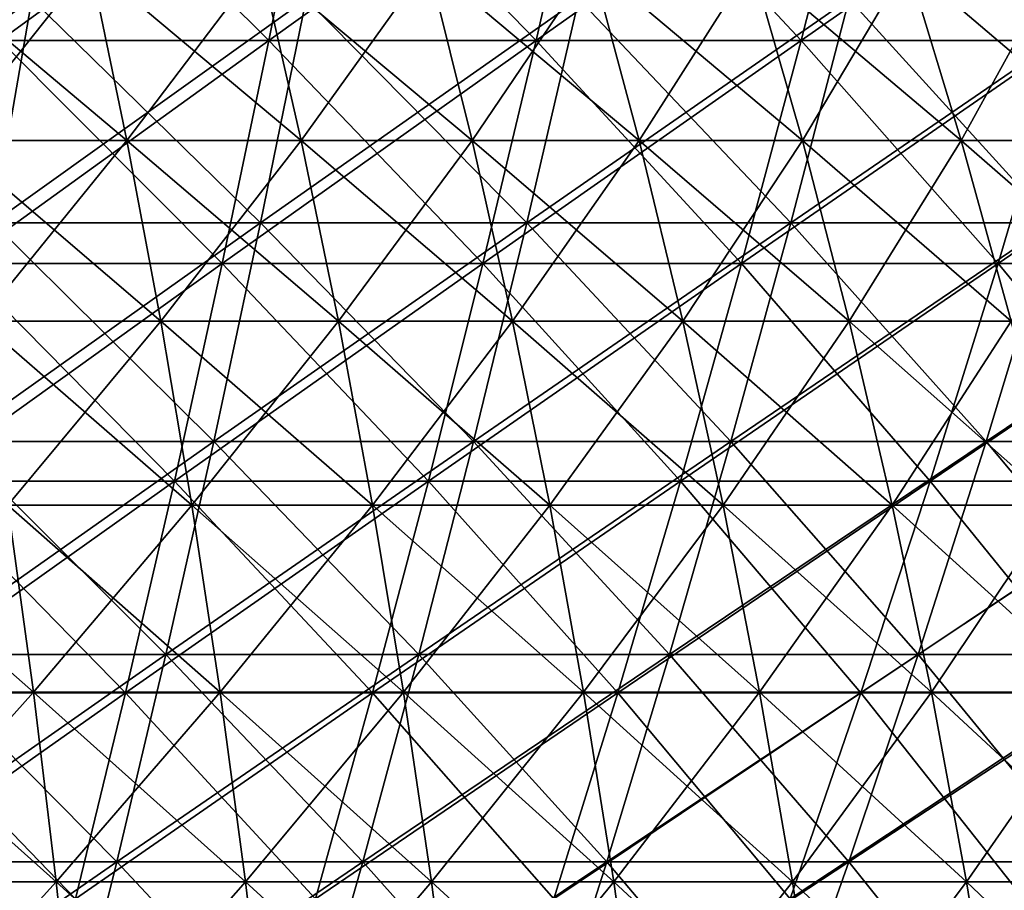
# Model space of a CAD drawing. Header units: millimetres. Extents: x -250 to 250, y 3898 to 4150.
# Tile 430 of 558: x 33 to 53, y 3962 to 3980. Entities that reach past the tile are written whole.
import ezdxf

# ---------------------------------------------------------------- set-up
doc = ezdxf.new("R2010")
doc.units = ezdxf.units.MM
doc.header["$LTSCALE"] = 5.599365
for name, color, linetype in [('10', 7, 'CONTINUOUS'), ('12', 7, 'CONTINUOUS'), ('2', 7, 'CONTINUOUS'), ('3', 7, 'CONTINUOUS'), ('4', 7, 'CONTINUOUS'), ('5', 7, 'CONTINUOUS')]:
    doc.layers.add(name, color=color, linetype=linetype)

msp = doc.modelspace()

# ---------------------------------------------------------------- linework, layer by layer
at = {"layer": '10', "color": 7, "linetype": 'Continuous', "true_color": 0xe0f2ff}
for points in [[(32.007, 3977.064, 86.064), (35.583, 3977.064, 84.648), (31.343, 3980.636, 84.279), (32.007, 3977.064, 86.064)], [(31.343, 3980.636, 84.279), (35.583, 3977.064, 84.648), (34.845, 3980.636, 82.892), (31.343, 3980.636, 84.279)], [(35.583, 3977.064, 84.648), (39.096, 3977.064, 83.084), (34.845, 3980.636, 82.892), (35.583, 3977.064, 84.648)], [(34.845, 3980.636, 82.892), (39.096, 3977.064, 83.084), (38.285, 3980.636, 81.361), (34.845, 3980.636, 82.892)], [(39.096, 3977.064, 83.084), (42.541, 3977.064, 81.374), (38.285, 3980.636, 81.361), (39.096, 3977.064, 83.084)], [(38.285, 3980.636, 81.361), (42.541, 3977.064, 81.374), (41.659, 3980.636, 79.686), (38.285, 3980.636, 81.361)], [(42.541, 3977.064, 81.374), (45.912, 3977.064, 79.521), (41.659, 3980.636, 79.686), (42.541, 3977.064, 81.374)], [(41.659, 3980.636, 79.686), (45.912, 3977.064, 79.521), (44.959, 3980.636, 77.872), (41.659, 3980.636, 79.686)], [(45.912, 3977.064, 79.521), (49.201, 3977.064, 77.529), (44.959, 3980.636, 77.872), (45.912, 3977.064, 79.521)], [(44.959, 3980.636, 77.872), (49.201, 3977.064, 77.529), (48.181, 3980.636, 75.921), (44.959, 3980.636, 77.872)], [(49.201, 3977.064, 77.529), (52.405, 3977.064, 75.401), (48.181, 3980.636, 75.921), (49.201, 3977.064, 77.529)], [(48.181, 3980.636, 75.921), (52.405, 3977.064, 75.401), (51.318, 3980.636, 73.836), (48.181, 3980.636, 75.921)], [(52.405, 3977.064, 75.401), (55.516, 3977.064, 73.14), (51.318, 3980.636, 73.836), (52.405, 3977.064, 75.401)], [(51.318, 3980.636, 73.836), (55.516, 3977.064, 73.14), (54.365, 3980.636, 71.623), (51.318, 3980.636, 73.836)], [(32.622, 3973.419, 87.717), (36.266, 3973.419, 86.274), (32.007, 3977.064, 86.064), (32.622, 3973.419, 87.717)], [(32.007, 3977.064, 86.064), (36.266, 3973.419, 86.274), (35.583, 3977.064, 84.648), (32.007, 3977.064, 86.064)], [(36.266, 3973.419, 86.274), (39.847, 3973.419, 84.679), (35.583, 3977.064, 84.648), (36.266, 3973.419, 86.274)], [(35.583, 3977.064, 84.648), (39.847, 3973.419, 84.679), (39.096, 3977.064, 83.084), (35.583, 3977.064, 84.648)], [(39.847, 3973.419, 84.679), (43.358, 3973.419, 82.936), (39.096, 3977.064, 83.084), (39.847, 3973.419, 84.679)], [(39.096, 3977.064, 83.084), (43.358, 3973.419, 82.936), (42.541, 3977.064, 81.374), (39.096, 3977.064, 83.084)], [(43.358, 3973.419, 82.936), (46.793, 3973.419, 81.048), (42.541, 3977.064, 81.374), (43.358, 3973.419, 82.936)], [(42.541, 3977.064, 81.374), (46.793, 3973.419, 81.048), (45.912, 3977.064, 79.521), (42.541, 3977.064, 81.374)], [(46.793, 3973.419, 81.048), (50.146, 3973.419, 79.017), (45.912, 3977.064, 79.521), (46.793, 3973.419, 81.048)], [(45.912, 3977.064, 79.521), (50.146, 3973.419, 79.017), (49.201, 3977.064, 77.529), (45.912, 3977.064, 79.521)], [(50.146, 3973.419, 79.017), (53.411, 3973.419, 76.848), (49.201, 3977.064, 77.529), (50.146, 3973.419, 79.017)], [(49.201, 3977.064, 77.529), (53.411, 3973.419, 76.848), (52.405, 3977.064, 75.401), (49.201, 3977.064, 77.529)], [(53.411, 3973.419, 76.848), (56.582, 3973.419, 74.544), (52.405, 3977.064, 75.401), (53.411, 3973.419, 76.848)], [(52.405, 3977.064, 75.401), (56.582, 3973.419, 74.544), (55.516, 3977.064, 73.14), (52.405, 3977.064, 75.401)], [(33.186, 3969.708, 89.233), (36.893, 3969.708, 87.765), (32.622, 3973.419, 87.717), (33.186, 3969.708, 89.233)], [(32.622, 3973.419, 87.717), (36.893, 3969.708, 87.765), (36.266, 3973.419, 86.274), (32.622, 3973.419, 87.717)], [(36.893, 3969.708, 87.765), (40.536, 3969.708, 86.144), (36.266, 3973.419, 86.274), (36.893, 3969.708, 87.765)], [(36.266, 3973.419, 86.274), (40.536, 3969.708, 86.144), (39.847, 3973.419, 84.679), (36.266, 3973.419, 86.274)], [(40.536, 3969.708, 86.144), (44.108, 3969.708, 84.37), (39.847, 3973.419, 84.679), (40.536, 3969.708, 86.144)], [(39.847, 3973.419, 84.679), (44.108, 3969.708, 84.37), (43.358, 3973.419, 82.936), (39.847, 3973.419, 84.679)], [(44.108, 3969.708, 84.37), (47.602, 3969.708, 82.449), (43.358, 3973.419, 82.936), (44.108, 3969.708, 84.37)], [(43.358, 3973.419, 82.936), (47.602, 3969.708, 82.449), (46.793, 3973.419, 81.048), (43.358, 3973.419, 82.936)], [(47.602, 3969.708, 82.449), (51.013, 3969.708, 80.384), (46.793, 3973.419, 81.048), (47.602, 3969.708, 82.449)], [(46.793, 3973.419, 81.048), (51.013, 3969.708, 80.384), (50.146, 3973.419, 79.017), (46.793, 3973.419, 81.048)], [(51.013, 3969.708, 80.384), (54.334, 3969.708, 78.177), (50.146, 3973.419, 79.017), (51.013, 3969.708, 80.384)], [(50.146, 3973.419, 79.017), (54.334, 3969.708, 78.177), (53.411, 3973.419, 76.848), (50.146, 3973.419, 79.017)], [(29.874, 3965.936, 91.944), (33.698, 3965.936, 90.612), (29.42, 3969.708, 90.545), (29.874, 3965.936, 91.944)], [(29.42, 3969.708, 90.545), (33.698, 3965.936, 90.612), (33.186, 3969.708, 89.233), (29.42, 3969.708, 90.545)], [(33.698, 3965.936, 90.612), (37.463, 3965.936, 89.122), (33.186, 3969.708, 89.233), (33.698, 3965.936, 90.612)], [(33.186, 3969.708, 89.233), (37.463, 3965.936, 89.122), (36.893, 3969.708, 87.765), (33.186, 3969.708, 89.233)], [(37.463, 3965.936, 89.122), (41.162, 3965.936, 87.475), (36.893, 3969.708, 87.765), (37.463, 3965.936, 89.122)], [(36.893, 3969.708, 87.765), (41.162, 3965.936, 87.475), (40.536, 3969.708, 86.144), (36.893, 3969.708, 87.765)], [(41.162, 3965.936, 87.475), (44.789, 3965.936, 85.674), (40.536, 3969.708, 86.144), (41.162, 3965.936, 87.475)], [(40.536, 3969.708, 86.144), (44.789, 3965.936, 85.674), (44.108, 3969.708, 84.37), (40.536, 3969.708, 86.144)], [(44.789, 3965.936, 85.674), (48.338, 3965.936, 83.724), (44.108, 3969.708, 84.37), (44.789, 3965.936, 85.674)], [(44.108, 3969.708, 84.37), (48.338, 3965.936, 83.724), (47.602, 3969.708, 82.449), (44.108, 3969.708, 84.37)], [(48.338, 3965.936, 83.724), (51.801, 3965.936, 81.626), (47.602, 3969.708, 82.449), (48.338, 3965.936, 83.724)], [(47.602, 3969.708, 82.449), (51.801, 3965.936, 81.626), (51.013, 3969.708, 80.384), (47.602, 3969.708, 82.449)], [(51.801, 3965.936, 81.626), (55.174, 3965.936, 79.385), (51.013, 3969.708, 80.384), (51.801, 3965.936, 81.626)], [(51.013, 3969.708, 80.384), (55.174, 3965.936, 79.385), (54.334, 3969.708, 78.177), (51.013, 3969.708, 80.384)], [(30.283, 3962.109, 93.201), (34.159, 3962.109, 91.851), (29.874, 3965.936, 91.944), (30.283, 3962.109, 93.201)], [(29.874, 3965.936, 91.944), (34.159, 3962.109, 91.851), (33.698, 3965.936, 90.612), (29.874, 3965.936, 91.944)], [(34.159, 3962.109, 91.851), (37.976, 3962.109, 90.34), (33.698, 3965.936, 90.612), (34.159, 3962.109, 91.851)], [(33.698, 3965.936, 90.612), (37.976, 3962.109, 90.34), (37.463, 3965.936, 89.122), (33.698, 3965.936, 90.612)], [(37.976, 3962.109, 90.34), (41.725, 3962.109, 88.671), (37.463, 3965.936, 89.122), (37.976, 3962.109, 90.34)], [(37.463, 3965.936, 89.122), (41.725, 3962.109, 88.671), (41.162, 3965.936, 87.475), (37.463, 3965.936, 89.122)], [(41.725, 3962.109, 88.671), (45.402, 3962.109, 86.846), (41.162, 3965.936, 87.475), (41.725, 3962.109, 88.671)], [(41.162, 3965.936, 87.475), (45.402, 3962.109, 86.846), (44.789, 3965.936, 85.674), (41.162, 3965.936, 87.475)], [(45.402, 3962.109, 86.846), (48.999, 3962.109, 84.868), (44.789, 3965.936, 85.674), (45.402, 3962.109, 86.846)], [(44.789, 3965.936, 85.674), (48.999, 3962.109, 84.868), (48.338, 3965.936, 83.724), (44.789, 3965.936, 85.674)], [(48.999, 3962.109, 84.868), (52.51, 3962.109, 82.742), (48.338, 3965.936, 83.724), (48.999, 3962.109, 84.868)], [(48.338, 3965.936, 83.724), (52.51, 3962.109, 82.742), (51.801, 3965.936, 81.626), (48.338, 3965.936, 83.724)], [(52.51, 3962.109, 82.742), (55.929, 3962.109, 80.471), (51.801, 3965.936, 81.626), (52.51, 3962.109, 82.742)], [(51.801, 3965.936, 81.626), (55.929, 3962.109, 80.471), (55.174, 3965.936, 79.385), (51.801, 3965.936, 81.626)], [(30.645, 3958.234, 94.314), (34.567, 3958.234, 92.948), (30.283, 3962.109, 93.201), (30.645, 3958.234, 94.314)], [(30.283, 3962.109, 93.201), (34.567, 3958.234, 92.948), (34.159, 3962.109, 91.851), (30.283, 3962.109, 93.201)], [(34.567, 3958.234, 92.948), (38.429, 3958.234, 91.419), (34.159, 3962.109, 91.851), (34.567, 3958.234, 92.948)], [(34.159, 3962.109, 91.851), (38.429, 3958.234, 91.419), (37.976, 3962.109, 90.34), (34.159, 3962.109, 91.851)], [(38.429, 3958.234, 91.419), (42.224, 3958.234, 89.73), (37.976, 3962.109, 90.34), (38.429, 3958.234, 91.419)], [(37.976, 3962.109, 90.34), (42.224, 3958.234, 89.73), (41.725, 3962.109, 88.671), (37.976, 3962.109, 90.34)], [(42.224, 3958.234, 89.73), (45.944, 3958.234, 87.883), (41.725, 3962.109, 88.671), (42.224, 3958.234, 89.73)], [(41.725, 3962.109, 88.671), (45.944, 3958.234, 87.883), (45.402, 3962.109, 86.846), (41.725, 3962.109, 88.671)], [(45.944, 3958.234, 87.883), (49.584, 3958.234, 85.882), (45.402, 3962.109, 86.846), (45.944, 3958.234, 87.883)], [(45.402, 3962.109, 86.846), (49.584, 3958.234, 85.882), (48.999, 3962.109, 84.868), (45.402, 3962.109, 86.846)], [(49.584, 3958.234, 85.882), (53.137, 3958.234, 83.73), (48.999, 3962.109, 84.868), (49.584, 3958.234, 85.882)], [(48.999, 3962.109, 84.868), (53.137, 3958.234, 83.73), (52.51, 3962.109, 82.742), (48.999, 3962.109, 84.868)], [(53.137, 3958.234, 83.73), (56.596, 3958.234, 81.432), (52.51, 3962.109, 82.742), (53.137, 3958.234, 83.73)], [(52.51, 3962.109, 82.742), (56.596, 3958.234, 81.432), (55.929, 3962.109, 80.471), (52.51, 3962.109, 82.742)]]:
    msp.add_3dface(points, dxfattribs=at)
at = {"layer": '12', "color": 7, "linetype": 'Continuous', "true_color": 0xe0f2ff}
for points in [[(34.845, 3980.636, -82.892), (32.007, 3977.064, -86.064), (31.343, 3980.636, -84.279), (34.845, 3980.636, -82.892)], [(35.583, 3977.064, -84.648), (32.007, 3977.064, -86.064), (34.845, 3980.636, -82.892), (35.583, 3977.064, -84.648)], [(38.285, 3980.636, -81.361), (35.583, 3977.064, -84.648), (34.845, 3980.636, -82.892), (38.285, 3980.636, -81.361)], [(39.096, 3977.064, -83.084), (35.583, 3977.064, -84.648), (38.285, 3980.636, -81.361), (39.096, 3977.064, -83.084)], [(41.659, 3980.636, -79.686), (39.096, 3977.064, -83.084), (38.285, 3980.636, -81.361), (41.659, 3980.636, -79.686)], [(42.541, 3977.064, -81.374), (39.096, 3977.064, -83.084), (41.659, 3980.636, -79.686), (42.541, 3977.064, -81.374)], [(44.959, 3980.636, -77.872), (42.541, 3977.064, -81.374), (41.659, 3980.636, -79.686), (44.959, 3980.636, -77.872)], [(45.912, 3977.064, -79.521), (42.541, 3977.064, -81.374), (44.959, 3980.636, -77.872), (45.912, 3977.064, -79.521)], [(48.181, 3980.636, -75.921), (45.912, 3977.064, -79.521), (44.959, 3980.636, -77.872), (48.181, 3980.636, -75.921)], [(49.201, 3977.064, -77.529), (45.912, 3977.064, -79.521), (48.181, 3980.636, -75.921), (49.201, 3977.064, -77.529)], [(51.318, 3980.636, -73.836), (49.201, 3977.064, -77.529), (48.181, 3980.636, -75.921), (51.318, 3980.636, -73.836)], [(52.405, 3977.064, -75.401), (49.201, 3977.064, -77.529), (51.318, 3980.636, -73.836), (52.405, 3977.064, -75.401)], [(54.365, 3980.636, -71.623), (52.405, 3977.064, -75.401), (51.318, 3980.636, -73.836), (54.365, 3980.636, -71.623)], [(55.516, 3977.064, -73.14), (52.405, 3977.064, -75.401), (54.365, 3980.636, -71.623), (55.516, 3977.064, -73.14)], [(35.583, 3977.064, -84.648), (32.622, 3973.419, -87.717), (32.007, 3977.064, -86.064), (35.583, 3977.064, -84.648)], [(36.266, 3973.419, -86.274), (32.622, 3973.419, -87.717), (35.583, 3977.064, -84.648), (36.266, 3973.419, -86.274)], [(39.096, 3977.064, -83.084), (36.266, 3973.419, -86.274), (35.583, 3977.064, -84.648), (39.096, 3977.064, -83.084)], [(39.847, 3973.419, -84.679), (36.266, 3973.419, -86.274), (39.096, 3977.064, -83.084), (39.847, 3973.419, -84.679)], [(42.541, 3977.064, -81.374), (39.847, 3973.419, -84.679), (39.096, 3977.064, -83.084), (42.541, 3977.064, -81.374)], [(43.358, 3973.419, -82.936), (39.847, 3973.419, -84.679), (42.541, 3977.064, -81.374), (43.358, 3973.419, -82.936)], [(45.912, 3977.064, -79.521), (43.358, 3973.419, -82.936), (42.541, 3977.064, -81.374), (45.912, 3977.064, -79.521)], [(46.793, 3973.419, -81.048), (43.358, 3973.419, -82.936), (45.912, 3977.064, -79.521), (46.793, 3973.419, -81.048)], [(49.201, 3977.064, -77.529), (46.793, 3973.419, -81.048), (45.912, 3977.064, -79.521), (49.201, 3977.064, -77.529)], [(50.146, 3973.419, -79.017), (46.793, 3973.419, -81.048), (49.201, 3977.064, -77.529), (50.146, 3973.419, -79.017)], [(52.405, 3977.064, -75.401), (50.146, 3973.419, -79.017), (49.201, 3977.064, -77.529), (52.405, 3977.064, -75.401)], [(53.411, 3973.419, -76.848), (50.146, 3973.419, -79.017), (52.405, 3977.064, -75.401), (53.411, 3973.419, -76.848)], [(55.516, 3977.064, -73.14), (53.411, 3973.419, -76.848), (52.405, 3977.064, -75.401), (55.516, 3977.064, -73.14)], [(36.266, 3973.419, -86.274), (33.186, 3969.708, -89.233), (32.622, 3973.419, -87.717), (36.266, 3973.419, -86.274)], [(36.893, 3969.708, -87.765), (33.186, 3969.708, -89.233), (36.266, 3973.419, -86.274), (36.893, 3969.708, -87.765)], [(39.847, 3973.419, -84.679), (36.893, 3969.708, -87.765), (36.266, 3973.419, -86.274), (39.847, 3973.419, -84.679)], [(40.536, 3969.708, -86.144), (36.893, 3969.708, -87.765), (39.847, 3973.419, -84.679), (40.536, 3969.708, -86.144)], [(43.358, 3973.419, -82.936), (40.536, 3969.708, -86.144), (39.847, 3973.419, -84.679), (43.358, 3973.419, -82.936)], [(44.108, 3969.708, -84.37), (40.536, 3969.708, -86.144), (43.358, 3973.419, -82.936), (44.108, 3969.708, -84.37)], [(46.793, 3973.419, -81.048), (44.108, 3969.708, -84.37), (43.358, 3973.419, -82.936), (46.793, 3973.419, -81.048)], [(47.602, 3969.708, -82.449), (44.108, 3969.708, -84.37), (46.793, 3973.419, -81.048), (47.602, 3969.708, -82.449)], [(50.146, 3973.419, -79.017), (47.602, 3969.708, -82.449), (46.793, 3973.419, -81.048), (50.146, 3973.419, -79.017)], [(51.013, 3969.708, -80.384), (47.602, 3969.708, -82.449), (50.146, 3973.419, -79.017), (51.013, 3969.708, -80.384)], [(53.411, 3973.419, -76.848), (51.013, 3969.708, -80.384), (50.146, 3973.419, -79.017), (53.411, 3973.419, -76.848)], [(54.334, 3969.708, -78.177), (51.013, 3969.708, -80.384), (53.411, 3973.419, -76.848), (54.334, 3969.708, -78.177)], [(33.698, 3965.936, -90.612), (29.874, 3965.936, -91.944), (33.186, 3969.708, -89.233), (33.698, 3965.936, -90.612)], [(36.893, 3969.708, -87.765), (33.698, 3965.936, -90.612), (33.186, 3969.708, -89.233), (36.893, 3969.708, -87.765)], [(37.463, 3965.936, -89.122), (33.698, 3965.936, -90.612), (36.893, 3969.708, -87.765), (37.463, 3965.936, -89.122)], [(40.536, 3969.708, -86.144), (37.463, 3965.936, -89.122), (36.893, 3969.708, -87.765), (40.536, 3969.708, -86.144)], [(41.162, 3965.936, -87.475), (37.463, 3965.936, -89.122), (40.536, 3969.708, -86.144), (41.162, 3965.936, -87.475)], [(44.108, 3969.708, -84.37), (41.162, 3965.936, -87.475), (40.536, 3969.708, -86.144), (44.108, 3969.708, -84.37)], [(44.789, 3965.936, -85.674), (41.162, 3965.936, -87.475), (44.108, 3969.708, -84.37), (44.789, 3965.936, -85.674)], [(47.602, 3969.708, -82.449), (44.789, 3965.936, -85.674), (44.108, 3969.708, -84.37), (47.602, 3969.708, -82.449)], [(48.338, 3965.936, -83.724), (44.789, 3965.936, -85.674), (47.602, 3969.708, -82.449), (48.338, 3965.936, -83.724)], [(51.013, 3969.708, -80.384), (48.338, 3965.936, -83.724), (47.602, 3969.708, -82.449), (51.013, 3969.708, -80.384)], [(51.801, 3965.936, -81.626), (48.338, 3965.936, -83.724), (51.013, 3969.708, -80.384), (51.801, 3965.936, -81.626)], [(54.334, 3969.708, -78.177), (51.801, 3965.936, -81.626), (51.013, 3969.708, -80.384), (54.334, 3969.708, -78.177)], [(55.174, 3965.936, -79.385), (51.801, 3965.936, -81.626), (54.334, 3969.708, -78.177), (55.174, 3965.936, -79.385)], [(33.698, 3965.936, -90.612), (30.283, 3962.109, -93.201), (29.874, 3965.936, -91.944), (33.698, 3965.936, -90.612)], [(34.159, 3962.109, -91.851), (30.283, 3962.109, -93.201), (33.698, 3965.936, -90.612), (34.159, 3962.109, -91.851)], [(37.463, 3965.936, -89.122), (34.159, 3962.109, -91.851), (33.698, 3965.936, -90.612), (37.463, 3965.936, -89.122)], [(37.976, 3962.109, -90.34), (34.159, 3962.109, -91.851), (37.463, 3965.936, -89.122), (37.976, 3962.109, -90.34)], [(41.162, 3965.936, -87.475), (37.976, 3962.109, -90.34), (37.463, 3965.936, -89.122), (41.162, 3965.936, -87.475)], [(41.725, 3962.109, -88.671), (37.976, 3962.109, -90.34), (41.162, 3965.936, -87.475), (41.725, 3962.109, -88.671)], [(44.789, 3965.936, -85.674), (41.725, 3962.109, -88.671), (41.162, 3965.936, -87.475), (44.789, 3965.936, -85.674)], [(45.402, 3962.109, -86.846), (41.725, 3962.109, -88.671), (44.789, 3965.936, -85.674), (45.402, 3962.109, -86.846)], [(48.338, 3965.936, -83.724), (45.402, 3962.109, -86.846), (44.789, 3965.936, -85.674), (48.338, 3965.936, -83.724)], [(48.999, 3962.109, -84.868), (45.402, 3962.109, -86.846), (48.338, 3965.936, -83.724), (48.999, 3962.109, -84.868)], [(51.801, 3965.936, -81.626), (48.999, 3962.109, -84.868), (48.338, 3965.936, -83.724), (51.801, 3965.936, -81.626)], [(52.51, 3962.109, -82.742), (48.999, 3962.109, -84.868), (51.801, 3965.936, -81.626), (52.51, 3962.109, -82.742)], [(55.174, 3965.936, -79.385), (52.51, 3962.109, -82.742), (51.801, 3965.936, -81.626), (55.174, 3965.936, -79.385)], [(55.929, 3962.109, -80.471), (52.51, 3962.109, -82.742), (55.174, 3965.936, -79.385), (55.929, 3962.109, -80.471)], [(34.159, 3962.109, -91.851), (30.645, 3958.234, -94.314), (30.283, 3962.109, -93.201), (34.159, 3962.109, -91.851)], [(34.567, 3958.234, -92.948), (30.645, 3958.234, -94.314), (34.159, 3962.109, -91.851), (34.567, 3958.234, -92.948)], [(37.976, 3962.109, -90.34), (34.567, 3958.234, -92.948), (34.159, 3962.109, -91.851), (37.976, 3962.109, -90.34)], [(38.429, 3958.234, -91.419), (34.567, 3958.234, -92.948), (37.976, 3962.109, -90.34), (38.429, 3958.234, -91.419)], [(41.725, 3962.109, -88.671), (38.429, 3958.234, -91.419), (37.976, 3962.109, -90.34), (41.725, 3962.109, -88.671)], [(42.224, 3958.234, -89.73), (38.429, 3958.234, -91.419), (41.725, 3962.109, -88.671), (42.224, 3958.234, -89.73)], [(45.402, 3962.109, -86.846), (42.224, 3958.234, -89.73), (41.725, 3962.109, -88.671), (45.402, 3962.109, -86.846)], [(45.944, 3958.234, -87.883), (42.224, 3958.234, -89.73), (45.402, 3962.109, -86.846), (45.944, 3958.234, -87.883)], [(48.999, 3962.109, -84.868), (45.944, 3958.234, -87.883), (45.402, 3962.109, -86.846), (48.999, 3962.109, -84.868)], [(49.584, 3958.234, -85.882), (45.944, 3958.234, -87.883), (48.999, 3962.109, -84.868), (49.584, 3958.234, -85.882)], [(52.51, 3962.109, -82.742), (49.584, 3958.234, -85.882), (48.999, 3962.109, -84.868), (52.51, 3962.109, -82.742)], [(53.137, 3958.234, -83.73), (49.584, 3958.234, -85.882), (52.51, 3962.109, -82.742), (53.137, 3958.234, -83.73)], [(55.929, 3962.109, -80.471), (53.137, 3958.234, -83.73), (52.51, 3962.109, -82.742), (55.929, 3962.109, -80.471)], [(56.596, 3958.234, -81.432), (53.137, 3958.234, -83.73), (55.929, 3962.109, -80.471), (56.596, 3958.234, -81.432)]]:
    msp.add_3dface(points, dxfattribs=at)
at = {"layer": '2', "color": 251, "linetype": 'Continuous', "true_color": 0x504f50}
for points in [[(32.878, 3975.403, -175.883), (27.446, 3975.403, -176.812), (33.668, 3979.919, -180.108), (32.878, 3975.403, -175.883)], [(33.668, 3979.919, -180.108), (27.446, 3975.403, -176.812), (28.106, 3979.919, -181.06), (33.668, 3979.919, -180.108)], [(38.279, 3975.403, -174.787), (32.878, 3975.403, -175.883), (39.199, 3979.919, -178.986), (38.279, 3975.403, -174.787)], [(39.199, 3979.919, -178.986), (32.878, 3975.403, -175.883), (33.668, 3979.919, -180.108), (39.199, 3979.919, -178.986)], [(43.643, 3975.403, -173.525), (38.279, 3975.403, -174.787), (44.692, 3979.919, -177.694), (43.643, 3975.403, -173.525)], [(44.692, 3979.919, -177.694), (38.279, 3975.403, -174.787), (39.199, 3979.919, -178.986), (44.692, 3979.919, -177.694)], [(48.966, 3975.403, -172.099), (43.643, 3975.403, -173.525), (50.143, 3979.919, -176.233), (48.966, 3975.403, -172.099)], [(50.143, 3979.919, -176.233), (43.643, 3975.403, -173.525), (44.692, 3979.919, -177.694), (50.143, 3979.919, -176.233)], [(54.243, 3975.403, -170.51), (48.966, 3975.403, -172.099), (55.546, 3979.919, -174.606), (54.243, 3975.403, -170.51)], [(55.546, 3979.919, -174.606), (48.966, 3975.403, -172.099), (50.143, 3979.919, -176.233), (55.546, 3979.919, -174.606)], [(37.336, 3970.995, -170.479), (32.068, 3970.995, -171.548), (38.279, 3975.403, -174.787), (37.336, 3970.995, -170.479)], [(38.279, 3975.403, -174.787), (32.068, 3970.995, -171.548), (32.878, 3975.403, -175.883), (38.279, 3975.403, -174.787)], [(42.568, 3970.995, -169.249), (37.336, 3970.995, -170.479), (43.643, 3975.403, -173.525), (42.568, 3970.995, -169.249)], [(43.643, 3975.403, -173.525), (37.336, 3970.995, -170.479), (38.279, 3975.403, -174.787), (43.643, 3975.403, -173.525)], [(47.76, 3970.995, -167.858), (42.568, 3970.995, -169.249), (48.966, 3975.403, -172.099), (47.76, 3970.995, -167.858)], [(48.966, 3975.403, -172.099), (42.568, 3970.995, -169.249), (43.643, 3975.403, -173.525), (48.966, 3975.403, -172.099)], [(52.906, 3970.995, -166.307), (47.76, 3970.995, -167.858), (54.243, 3975.403, -170.51), (52.906, 3970.995, -166.307)], [(54.243, 3975.403, -170.51), (47.76, 3970.995, -167.858), (48.966, 3975.403, -172.099), (54.243, 3975.403, -170.51)], [(58.002, 3970.995, -164.599), (52.906, 3970.995, -166.307), (59.468, 3975.403, -168.758), (58.002, 3970.995, -164.599)], [(59.468, 3975.403, -168.758), (52.906, 3970.995, -166.307), (54.243, 3975.403, -170.51), (59.468, 3975.403, -168.758)], [(36.369, 3966.698, -166.066), (31.238, 3966.698, -167.107), (37.336, 3970.995, -170.479), (36.369, 3966.698, -166.066)], [(37.336, 3970.995, -170.479), (31.238, 3966.698, -167.107), (32.068, 3970.995, -171.548), (37.336, 3970.995, -170.479)], [(41.466, 3966.698, -164.867), (36.369, 3966.698, -166.066), (42.568, 3970.995, -169.249), (41.466, 3966.698, -164.867)], [(42.568, 3970.995, -169.249), (36.369, 3966.698, -166.066), (37.336, 3970.995, -170.479), (42.568, 3970.995, -169.249)], [(46.523, 3966.698, -163.512), (41.466, 3966.698, -164.867), (47.76, 3970.995, -167.858), (46.523, 3966.698, -163.512)], [(47.76, 3970.995, -167.858), (41.466, 3966.698, -164.867), (42.568, 3970.995, -169.249), (47.76, 3970.995, -167.858)], [(51.536, 3966.698, -162.001), (46.523, 3966.698, -163.512), (52.906, 3970.995, -166.307), (51.536, 3966.698, -162.001)], [(52.906, 3970.995, -166.307), (46.523, 3966.698, -163.512), (47.76, 3970.995, -167.858), (52.906, 3970.995, -166.307)], [(56.501, 3966.698, -160.338), (51.536, 3966.698, -162.001), (58.002, 3970.995, -164.599), (56.501, 3966.698, -160.338)], [(58.002, 3970.995, -164.599), (51.536, 3966.698, -162.001), (52.906, 3970.995, -166.307), (58.002, 3970.995, -164.599)], [(35.38, 3962.516, -161.549), (30.388, 3962.516, -162.561), (36.369, 3966.698, -166.066), (35.38, 3962.516, -161.549)], [(36.369, 3966.698, -166.066), (30.388, 3962.516, -162.561), (31.238, 3966.698, -167.107), (36.369, 3966.698, -166.066)], [(40.338, 3962.516, -160.382), (35.38, 3962.516, -161.549), (41.466, 3966.698, -164.867), (40.338, 3962.516, -160.382)], [(41.466, 3966.698, -164.867), (35.38, 3962.516, -161.549), (36.369, 3966.698, -166.066), (41.466, 3966.698, -164.867)], [(45.258, 3962.516, -159.064), (40.338, 3962.516, -160.382), (46.523, 3966.698, -163.512), (45.258, 3962.516, -159.064)], [(46.523, 3966.698, -163.512), (40.338, 3962.516, -160.382), (41.466, 3966.698, -164.867), (46.523, 3966.698, -163.512)], [(50.135, 3962.516, -157.595), (45.258, 3962.516, -159.064), (51.536, 3966.698, -162.001), (50.135, 3962.516, -157.595)], [(51.536, 3966.698, -162.001), (45.258, 3962.516, -159.064), (46.523, 3966.698, -163.512), (51.536, 3966.698, -162.001)], [(54.964, 3962.516, -155.976), (50.135, 3962.516, -157.595), (56.501, 3966.698, -160.338), (54.964, 3962.516, -155.976)], [(56.501, 3966.698, -160.338), (50.135, 3962.516, -157.595), (51.536, 3966.698, -162.001), (56.501, 3966.698, -160.338)], [(34.368, 3958.45, -156.931), (29.519, 3958.45, -157.915), (35.38, 3962.516, -161.549), (34.368, 3958.45, -156.931)], [(35.38, 3962.516, -161.549), (29.519, 3958.45, -157.915), (30.388, 3962.516, -162.561), (35.38, 3962.516, -161.549)], [(39.185, 3958.45, -155.798), (34.368, 3958.45, -156.931), (40.338, 3962.516, -160.382), (39.185, 3958.45, -155.798)], [(40.338, 3962.516, -160.382), (34.368, 3958.45, -156.931), (35.38, 3962.516, -161.549), (40.338, 3962.516, -160.382)], [(43.964, 3958.45, -154.518), (39.185, 3958.45, -155.798), (45.258, 3962.516, -159.064), (43.964, 3958.45, -154.518)], [(45.258, 3962.516, -159.064), (39.185, 3958.45, -155.798), (40.338, 3962.516, -160.382), (45.258, 3962.516, -159.064)], [(48.702, 3958.45, -153.09), (43.964, 3958.45, -154.518), (50.135, 3962.516, -157.595), (48.702, 3958.45, -153.09)], [(50.135, 3962.516, -157.595), (43.964, 3958.45, -154.518), (45.258, 3962.516, -159.064), (50.135, 3962.516, -157.595)], [(53.393, 3958.45, -151.518), (48.702, 3958.45, -153.09), (54.964, 3962.516, -155.976), (53.393, 3958.45, -151.518)], [(54.964, 3962.516, -155.976), (48.702, 3958.45, -153.09), (50.135, 3962.516, -157.595), (54.964, 3962.516, -155.976)]]:
    msp.add_3dface(points, dxfattribs=at)
at = {"layer": '3', "color": 251, "linetype": 'Continuous', "true_color": 0x504f50}
for points in [[(28.106, 3979.919, 181.06), (32.878, 3975.403, 175.883), (33.668, 3979.919, 180.108), (28.106, 3979.919, 181.06)], [(32.878, 3975.403, 175.883), (38.279, 3975.403, 174.787), (33.668, 3979.919, 180.108), (32.878, 3975.403, 175.883)], [(33.668, 3979.919, 180.108), (38.279, 3975.403, 174.787), (39.199, 3979.919, 178.986), (33.668, 3979.919, 180.108)], [(38.279, 3975.403, 174.787), (43.643, 3975.403, 173.525), (39.199, 3979.919, 178.986), (38.279, 3975.403, 174.787)], [(39.199, 3979.919, 178.986), (43.643, 3975.403, 173.525), (44.692, 3979.919, 177.694), (39.199, 3979.919, 178.986)], [(43.643, 3975.403, 173.525), (48.966, 3975.403, 172.099), (44.692, 3979.919, 177.694), (43.643, 3975.403, 173.525)], [(44.692, 3979.919, 177.694), (48.966, 3975.403, 172.099), (50.143, 3979.919, 176.233), (44.692, 3979.919, 177.694)], [(48.966, 3975.403, 172.099), (54.243, 3975.403, 170.51), (50.143, 3979.919, 176.233), (48.966, 3975.403, 172.099)], [(50.143, 3979.919, 176.233), (54.243, 3975.403, 170.51), (55.546, 3979.919, 174.606), (50.143, 3979.919, 176.233)], [(32.068, 3970.995, 171.548), (37.336, 3970.995, 170.479), (32.878, 3975.403, 175.883), (32.068, 3970.995, 171.548)], [(32.878, 3975.403, 175.883), (37.336, 3970.995, 170.479), (38.279, 3975.403, 174.787), (32.878, 3975.403, 175.883)], [(37.336, 3970.995, 170.479), (42.568, 3970.995, 169.249), (38.279, 3975.403, 174.787), (37.336, 3970.995, 170.479)], [(38.279, 3975.403, 174.787), (42.568, 3970.995, 169.249), (43.643, 3975.403, 173.525), (38.279, 3975.403, 174.787)], [(42.568, 3970.995, 169.249), (47.76, 3970.995, 167.858), (43.643, 3975.403, 173.525), (42.568, 3970.995, 169.249)], [(43.643, 3975.403, 173.525), (47.76, 3970.995, 167.858), (48.966, 3975.403, 172.099), (43.643, 3975.403, 173.525)], [(47.76, 3970.995, 167.858), (52.906, 3970.995, 166.307), (48.966, 3975.403, 172.099), (47.76, 3970.995, 167.858)], [(48.966, 3975.403, 172.099), (52.906, 3970.995, 166.307), (54.243, 3975.403, 170.51), (48.966, 3975.403, 172.099)], [(52.906, 3970.995, 166.307), (58.002, 3970.995, 164.599), (54.243, 3975.403, 170.51), (52.906, 3970.995, 166.307)], [(31.238, 3966.698, 167.107), (36.369, 3966.698, 166.066), (32.068, 3970.995, 171.548), (31.238, 3966.698, 167.107)], [(32.068, 3970.995, 171.548), (36.369, 3966.698, 166.066), (37.336, 3970.995, 170.479), (32.068, 3970.995, 171.548)], [(36.369, 3966.698, 166.066), (41.466, 3966.698, 164.867), (37.336, 3970.995, 170.479), (36.369, 3966.698, 166.066)], [(37.336, 3970.995, 170.479), (41.466, 3966.698, 164.867), (42.568, 3970.995, 169.249), (37.336, 3970.995, 170.479)], [(41.466, 3966.698, 164.867), (46.523, 3966.698, 163.512), (42.568, 3970.995, 169.249), (41.466, 3966.698, 164.867)], [(42.568, 3970.995, 169.249), (46.523, 3966.698, 163.512), (47.76, 3970.995, 167.858), (42.568, 3970.995, 169.249)], [(46.523, 3966.698, 163.512), (51.536, 3966.698, 162.001), (47.76, 3970.995, 167.858), (46.523, 3966.698, 163.512)], [(47.76, 3970.995, 167.858), (51.536, 3966.698, 162.001), (52.906, 3970.995, 166.307), (47.76, 3970.995, 167.858)], [(51.536, 3966.698, 162.001), (56.501, 3966.698, 160.338), (52.906, 3970.995, 166.307), (51.536, 3966.698, 162.001)], [(52.906, 3970.995, 166.307), (56.501, 3966.698, 160.338), (58.002, 3970.995, 164.599), (52.906, 3970.995, 166.307)], [(30.388, 3962.516, 162.561), (35.38, 3962.516, 161.549), (31.238, 3966.698, 167.107), (30.388, 3962.516, 162.561)], [(31.238, 3966.698, 167.107), (35.38, 3962.516, 161.549), (36.369, 3966.698, 166.066), (31.238, 3966.698, 167.107)], [(35.38, 3962.516, 161.549), (40.338, 3962.516, 160.382), (36.369, 3966.698, 166.066), (35.38, 3962.516, 161.549)], [(36.369, 3966.698, 166.066), (40.338, 3962.516, 160.382), (41.466, 3966.698, 164.867), (36.369, 3966.698, 166.066)], [(40.338, 3962.516, 160.382), (45.258, 3962.516, 159.064), (41.466, 3966.698, 164.867), (40.338, 3962.516, 160.382)], [(41.466, 3966.698, 164.867), (45.258, 3962.516, 159.064), (46.523, 3966.698, 163.512), (41.466, 3966.698, 164.867)], [(45.258, 3962.516, 159.064), (50.135, 3962.516, 157.595), (46.523, 3966.698, 163.512), (45.258, 3962.516, 159.064)], [(46.523, 3966.698, 163.512), (50.135, 3962.516, 157.595), (51.536, 3966.698, 162.001), (46.523, 3966.698, 163.512)], [(50.135, 3962.516, 157.595), (54.964, 3962.516, 155.976), (51.536, 3966.698, 162.001), (50.135, 3962.516, 157.595)], [(51.536, 3966.698, 162.001), (54.964, 3962.516, 155.976), (56.501, 3966.698, 160.338), (51.536, 3966.698, 162.001)], [(29.519, 3958.45, 157.915), (34.368, 3958.45, 156.931), (30.388, 3962.516, 162.561), (29.519, 3958.45, 157.915)], [(30.388, 3962.516, 162.561), (34.368, 3958.45, 156.931), (35.38, 3962.516, 161.549), (30.388, 3962.516, 162.561)], [(34.368, 3958.45, 156.931), (39.185, 3958.45, 155.798), (35.38, 3962.516, 161.549), (34.368, 3958.45, 156.931)], [(35.38, 3962.516, 161.549), (39.185, 3958.45, 155.798), (40.338, 3962.516, 160.382), (35.38, 3962.516, 161.549)], [(39.185, 3958.45, 155.798), (43.964, 3958.45, 154.518), (40.338, 3962.516, 160.382), (39.185, 3958.45, 155.798)], [(40.338, 3962.516, 160.382), (43.964, 3958.45, 154.518), (45.258, 3962.516, 159.064), (40.338, 3962.516, 160.382)], [(43.964, 3958.45, 154.518), (48.702, 3958.45, 153.09), (45.258, 3962.516, 159.064), (43.964, 3958.45, 154.518)], [(45.258, 3962.516, 159.064), (48.702, 3958.45, 153.09), (50.135, 3962.516, 157.595), (45.258, 3962.516, 159.064)], [(48.702, 3958.45, 153.09), (53.393, 3958.45, 151.518), (50.135, 3962.516, 157.595), (48.702, 3958.45, 153.09)], [(50.135, 3962.516, 157.595), (53.393, 3958.45, 151.518), (54.964, 3962.516, 155.976), (50.135, 3962.516, 157.595)]]:
    msp.add_3dface(points, dxfattribs=at)
at = {"layer": '4', "color": 155, "linetype": 'Continuous', "true_color": 0x4a708c}
for points in [[(33.019, 3979.082, 176.637), (27.564, 3979.082, 177.57), (33.805, 3983.691, 180.838), (33.019, 3979.082, 176.637)], [(33.805, 3983.691, 180.838), (27.564, 3979.082, 177.57), (28.22, 3983.691, 181.794), (33.805, 3983.691, 180.838)], [(38.443, 3979.082, 175.537), (33.019, 3979.082, 176.637), (39.357, 3983.691, 179.712), (38.443, 3979.082, 175.537)], [(39.357, 3983.691, 179.712), (33.019, 3979.082, 176.637), (33.805, 3983.691, 180.838), (39.357, 3983.691, 179.712)], [(43.831, 3979.082, 174.269), (38.443, 3979.082, 175.537), (44.873, 3983.691, 178.414), (43.831, 3979.082, 174.269)], [(44.873, 3983.691, 178.414), (38.443, 3979.082, 175.537), (39.357, 3983.691, 179.712), (44.873, 3983.691, 178.414)], [(49.176, 3979.082, 172.837), (43.831, 3979.082, 174.269), (50.346, 3983.691, 176.948), (49.176, 3979.082, 172.837)], [(50.346, 3983.691, 176.948), (43.831, 3979.082, 174.269), (44.873, 3983.691, 178.414), (50.346, 3983.691, 176.948)], [(54.476, 3979.082, 171.241), (49.176, 3979.082, 172.837), (55.771, 3983.691, 175.314), (54.476, 3979.082, 171.241)], [(55.771, 3983.691, 175.314), (49.176, 3979.082, 172.837), (50.346, 3983.691, 176.948), (55.771, 3983.691, 175.314)], [(37.504, 3974.582, 171.249), (32.213, 3974.582, 172.322), (38.443, 3979.082, 175.537), (37.504, 3974.582, 171.249)], [(38.443, 3979.082, 175.537), (32.213, 3974.582, 172.322), (33.019, 3979.082, 176.637), (38.443, 3979.082, 175.537)], [(42.76, 3974.582, 170.013), (37.504, 3974.582, 171.249), (43.831, 3979.082, 174.269), (42.76, 3974.582, 170.013)], [(43.831, 3979.082, 174.269), (37.504, 3974.582, 171.249), (38.443, 3979.082, 175.537), (43.831, 3979.082, 174.269)], [(47.975, 3974.582, 168.615), (42.76, 3974.582, 170.013), (49.176, 3979.082, 172.837), (47.975, 3974.582, 168.615)], [(49.176, 3979.082, 172.837), (42.76, 3974.582, 170.013), (43.831, 3979.082, 174.269), (49.176, 3979.082, 172.837)], [(53.145, 3974.582, 167.058), (47.975, 3974.582, 168.615), (54.476, 3979.082, 171.241), (53.145, 3974.582, 167.058)], [(54.476, 3979.082, 171.241), (47.975, 3974.582, 168.615), (49.176, 3979.082, 172.837), (54.476, 3979.082, 171.241)], [(58.264, 3974.582, 165.342), (53.145, 3974.582, 167.058), (59.723, 3979.082, 169.482), (58.264, 3974.582, 165.342)], [(59.723, 3979.082, 169.482), (53.145, 3974.582, 167.058), (54.476, 3979.082, 171.241), (59.723, 3979.082, 169.482)], [(36.541, 3970.196, 166.851), (31.385, 3970.196, 167.897), (37.504, 3974.582, 171.249), (36.541, 3970.196, 166.851)], [(37.504, 3974.582, 171.249), (31.385, 3970.196, 167.897), (32.213, 3974.582, 172.322), (37.504, 3974.582, 171.249)], [(41.662, 3970.196, 165.647), (36.541, 3970.196, 166.851), (42.76, 3974.582, 170.013), (41.662, 3970.196, 165.647)], [(42.76, 3974.582, 170.013), (36.541, 3970.196, 166.851), (37.504, 3974.582, 171.249), (42.76, 3974.582, 170.013)], [(46.743, 3970.196, 164.285), (41.662, 3970.196, 165.647), (47.975, 3974.582, 168.615), (46.743, 3970.196, 164.285)], [(47.975, 3974.582, 168.615), (41.662, 3970.196, 165.647), (42.76, 3974.582, 170.013), (47.975, 3974.582, 168.615)], [(51.78, 3970.196, 162.768), (46.743, 3970.196, 164.285), (53.145, 3974.582, 167.058), (51.78, 3970.196, 162.768)], [(53.145, 3974.582, 167.058), (46.743, 3970.196, 164.285), (47.975, 3974.582, 168.615), (53.145, 3974.582, 167.058)], [(56.768, 3970.196, 161.096), (51.78, 3970.196, 162.768), (58.264, 3974.582, 165.342), (56.768, 3970.196, 161.096)], [(58.264, 3974.582, 165.342), (51.78, 3970.196, 162.768), (53.145, 3974.582, 167.058), (58.264, 3974.582, 165.342)], [(35.554, 3965.925, 162.346), (30.538, 3965.925, 163.364), (36.541, 3970.196, 166.851), (35.554, 3965.925, 162.346)], [(36.541, 3970.196, 166.851), (30.538, 3965.925, 163.364), (31.385, 3970.196, 167.897), (36.541, 3970.196, 166.851)], [(40.537, 3965.925, 161.174), (35.554, 3965.925, 162.346), (41.662, 3970.196, 165.647), (40.537, 3965.925, 161.174)], [(41.662, 3970.196, 165.647), (35.554, 3965.925, 162.346), (36.541, 3970.196, 166.851), (41.662, 3970.196, 165.647)], [(45.481, 3965.925, 159.849), (40.537, 3965.925, 161.174), (46.743, 3970.196, 164.285), (45.481, 3965.925, 159.849)], [(46.743, 3970.196, 164.285), (40.537, 3965.925, 161.174), (41.662, 3970.196, 165.647), (46.743, 3970.196, 164.285)], [(50.382, 3965.925, 158.373), (45.481, 3965.925, 159.849), (51.78, 3970.196, 162.768), (50.382, 3965.925, 158.373)], [(51.78, 3970.196, 162.768), (45.481, 3965.925, 159.849), (46.743, 3970.196, 164.285), (51.78, 3970.196, 162.768)], [(55.235, 3965.925, 156.746), (50.382, 3965.925, 158.373), (56.768, 3970.196, 161.096), (55.235, 3965.925, 156.746)], [(56.768, 3970.196, 161.096), (50.382, 3965.925, 158.373), (51.78, 3970.196, 162.768), (56.768, 3970.196, 161.096)], [(34.545, 3961.772, 157.737), (29.671, 3961.772, 158.726), (35.554, 3965.925, 162.346), (34.545, 3961.772, 157.737)], [(35.554, 3965.925, 162.346), (29.671, 3961.772, 158.726), (30.538, 3965.925, 163.364), (35.554, 3965.925, 162.346)], [(39.386, 3961.772, 156.598), (34.545, 3961.772, 157.737), (40.537, 3965.925, 161.174), (39.386, 3961.772, 156.598)], [(40.537, 3965.925, 161.174), (34.545, 3961.772, 157.737), (35.554, 3965.925, 162.346), (40.537, 3965.925, 161.174)], [(44.19, 3961.772, 155.311), (39.386, 3961.772, 156.598), (45.481, 3965.925, 159.849), (44.19, 3961.772, 155.311)], [(45.481, 3965.925, 159.849), (39.386, 3961.772, 156.598), (40.537, 3965.925, 161.174), (45.481, 3965.925, 159.849)], [(48.952, 3961.772, 153.876), (44.19, 3961.772, 155.311), (50.382, 3965.925, 158.373), (48.952, 3961.772, 153.876)], [(50.382, 3965.925, 158.373), (44.19, 3961.772, 155.311), (45.481, 3965.925, 159.849), (50.382, 3965.925, 158.373)], [(53.667, 3961.772, 152.296), (48.952, 3961.772, 153.876), (55.235, 3965.925, 156.746), (53.667, 3961.772, 152.296)], [(55.235, 3965.925, 156.746), (48.952, 3961.772, 153.876), (50.382, 3965.925, 158.373), (55.235, 3965.925, 156.746)]]:
    msp.add_3dface(points, dxfattribs=at)
at = {"layer": '5', "color": 155, "linetype": 'Continuous', "true_color": 0x4a708c}
for points in [[(28.22, 3983.691, -181.794), (33.019, 3979.082, -176.637), (33.805, 3983.691, -180.838), (28.22, 3983.691, -181.794)], [(33.019, 3979.082, -176.637), (38.443, 3979.082, -175.537), (33.805, 3983.691, -180.838), (33.019, 3979.082, -176.637)], [(33.805, 3983.691, -180.838), (38.443, 3979.082, -175.537), (39.357, 3983.691, -179.712), (33.805, 3983.691, -180.838)], [(38.443, 3979.082, -175.537), (43.831, 3979.082, -174.269), (39.357, 3983.691, -179.712), (38.443, 3979.082, -175.537)], [(39.357, 3983.691, -179.712), (43.831, 3979.082, -174.269), (44.873, 3983.691, -178.414), (39.357, 3983.691, -179.712)], [(43.831, 3979.082, -174.269), (49.176, 3979.082, -172.837), (44.873, 3983.691, -178.414), (43.831, 3979.082, -174.269)], [(44.873, 3983.691, -178.414), (49.176, 3979.082, -172.837), (50.346, 3983.691, -176.948), (44.873, 3983.691, -178.414)], [(49.176, 3979.082, -172.837), (54.476, 3979.082, -171.241), (50.346, 3983.691, -176.948), (49.176, 3979.082, -172.837)], [(50.346, 3983.691, -176.948), (54.476, 3979.082, -171.241), (55.771, 3983.691, -175.314), (50.346, 3983.691, -176.948)], [(32.213, 3974.582, -172.322), (37.504, 3974.582, -171.249), (33.019, 3979.082, -176.637), (32.213, 3974.582, -172.322)], [(33.019, 3979.082, -176.637), (37.504, 3974.582, -171.249), (38.443, 3979.082, -175.537), (33.019, 3979.082, -176.637)], [(37.504, 3974.582, -171.249), (42.76, 3974.582, -170.013), (38.443, 3979.082, -175.537), (37.504, 3974.582, -171.249)], [(38.443, 3979.082, -175.537), (42.76, 3974.582, -170.013), (43.831, 3979.082, -174.269), (38.443, 3979.082, -175.537)], [(42.76, 3974.582, -170.013), (47.975, 3974.582, -168.615), (43.831, 3979.082, -174.269), (42.76, 3974.582, -170.013)], [(43.831, 3979.082, -174.269), (47.975, 3974.582, -168.615), (49.176, 3979.082, -172.837), (43.831, 3979.082, -174.269)], [(47.975, 3974.582, -168.615), (53.145, 3974.582, -167.058), (49.176, 3979.082, -172.837), (47.975, 3974.582, -168.615)], [(49.176, 3979.082, -172.837), (53.145, 3974.582, -167.058), (54.476, 3979.082, -171.241), (49.176, 3979.082, -172.837)], [(53.145, 3974.582, -167.058), (58.264, 3974.582, -165.342), (54.476, 3979.082, -171.241), (53.145, 3974.582, -167.058)], [(31.385, 3970.196, -167.897), (36.541, 3970.196, -166.851), (32.213, 3974.582, -172.322), (31.385, 3970.196, -167.897)], [(32.213, 3974.582, -172.322), (36.541, 3970.196, -166.851), (37.504, 3974.582, -171.249), (32.213, 3974.582, -172.322)], [(36.541, 3970.196, -166.851), (41.662, 3970.196, -165.647), (37.504, 3974.582, -171.249), (36.541, 3970.196, -166.851)], [(37.504, 3974.582, -171.249), (41.662, 3970.196, -165.647), (42.76, 3974.582, -170.013), (37.504, 3974.582, -171.249)], [(41.662, 3970.196, -165.647), (46.743, 3970.196, -164.285), (42.76, 3974.582, -170.013), (41.662, 3970.196, -165.647)], [(42.76, 3974.582, -170.013), (46.743, 3970.196, -164.285), (47.975, 3974.582, -168.615), (42.76, 3974.582, -170.013)], [(46.743, 3970.196, -164.285), (51.78, 3970.196, -162.768), (47.975, 3974.582, -168.615), (46.743, 3970.196, -164.285)], [(47.975, 3974.582, -168.615), (51.78, 3970.196, -162.768), (53.145, 3974.582, -167.058), (47.975, 3974.582, -168.615)], [(51.78, 3970.196, -162.768), (56.768, 3970.196, -161.096), (53.145, 3974.582, -167.058), (51.78, 3970.196, -162.768)], [(53.145, 3974.582, -167.058), (56.768, 3970.196, -161.096), (58.264, 3974.582, -165.342), (53.145, 3974.582, -167.058)], [(30.538, 3965.925, -163.364), (35.554, 3965.925, -162.346), (31.385, 3970.196, -167.897), (30.538, 3965.925, -163.364)], [(31.385, 3970.196, -167.897), (35.554, 3965.925, -162.346), (36.541, 3970.196, -166.851), (31.385, 3970.196, -167.897)], [(35.554, 3965.925, -162.346), (40.537, 3965.925, -161.174), (36.541, 3970.196, -166.851), (35.554, 3965.925, -162.346)], [(36.541, 3970.196, -166.851), (40.537, 3965.925, -161.174), (41.662, 3970.196, -165.647), (36.541, 3970.196, -166.851)], [(40.537, 3965.925, -161.174), (45.481, 3965.925, -159.849), (41.662, 3970.196, -165.647), (40.537, 3965.925, -161.174)], [(41.662, 3970.196, -165.647), (45.481, 3965.925, -159.849), (46.743, 3970.196, -164.285), (41.662, 3970.196, -165.647)], [(45.481, 3965.925, -159.849), (50.382, 3965.925, -158.373), (46.743, 3970.196, -164.285), (45.481, 3965.925, -159.849)], [(46.743, 3970.196, -164.285), (50.382, 3965.925, -158.373), (51.78, 3970.196, -162.768), (46.743, 3970.196, -164.285)], [(50.382, 3965.925, -158.373), (55.235, 3965.925, -156.746), (51.78, 3970.196, -162.768), (50.382, 3965.925, -158.373)], [(51.78, 3970.196, -162.768), (55.235, 3965.925, -156.746), (56.768, 3970.196, -161.096), (51.78, 3970.196, -162.768)], [(29.671, 3961.772, -158.726), (34.545, 3961.772, -157.737), (30.538, 3965.925, -163.364), (29.671, 3961.772, -158.726)], [(30.538, 3965.925, -163.364), (34.545, 3961.772, -157.737), (35.554, 3965.925, -162.346), (30.538, 3965.925, -163.364)], [(34.545, 3961.772, -157.737), (39.386, 3961.772, -156.598), (35.554, 3965.925, -162.346), (34.545, 3961.772, -157.737)], [(35.554, 3965.925, -162.346), (39.386, 3961.772, -156.598), (40.537, 3965.925, -161.174), (35.554, 3965.925, -162.346)], [(39.386, 3961.772, -156.598), (44.19, 3961.772, -155.311), (40.537, 3965.925, -161.174), (39.386, 3961.772, -156.598)], [(40.537, 3965.925, -161.174), (44.19, 3961.772, -155.311), (45.481, 3965.925, -159.849), (40.537, 3965.925, -161.174)], [(44.19, 3961.772, -155.311), (48.952, 3961.772, -153.876), (45.481, 3965.925, -159.849), (44.19, 3961.772, -155.311)], [(45.481, 3965.925, -159.849), (48.952, 3961.772, -153.876), (50.382, 3965.925, -158.373), (45.481, 3965.925, -159.849)], [(48.952, 3961.772, -153.876), (53.667, 3961.772, -152.296), (50.382, 3965.925, -158.373), (48.952, 3961.772, -153.876)], [(50.382, 3965.925, -158.373), (53.667, 3961.772, -152.296), (55.235, 3965.925, -156.746), (50.382, 3965.925, -158.373)]]:
    msp.add_3dface(points, dxfattribs=at)

doc.saveas('drawing.dxf')
